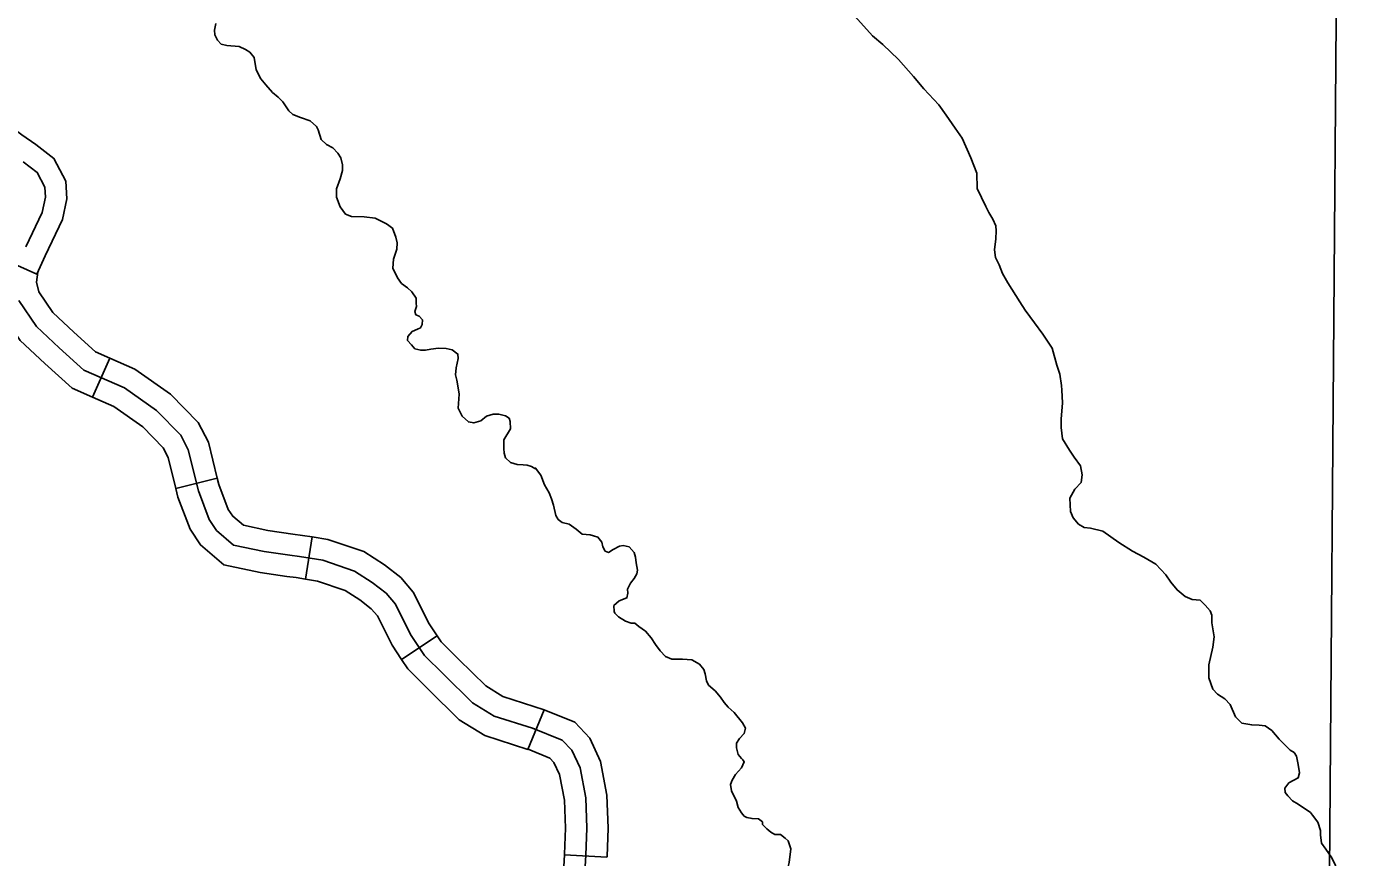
# Model space of a CAD drawing. Extents: x 8749 to 11879, y 13275 to 15339.
# Drawn here: x 10121.1 to 10215.7, y 14236.6 to 14295 of the extents above; entities that cross this region are included whole.
import ezdxf

# ---------------------------------------------------------------- set-up
doc = ezdxf.new("R2010")
doc.units = 0
for name, color, linetype in [('Level 32', 7, 'Continuous'), ('Level 35', 7, 'Continuous'), ('Level 5', 7, 'Continuous')]:
    doc.layers.add(name, color=color, linetype=linetype)

msp = doc.modelspace()

# ---------------------------------------------------------------- linework, layer by layer
at = {"layer": 'Level 32'}
for p, q in [((10119.095, 14278.837), (10121.83, 14277.604)), ((10125.755, 14268.966), (10126.958, 14271.714)), ((10131.599, 14262.549), (10134.512, 14263.265)), ((10140.702, 14256.183), (10141.183, 14259.144)), ((10147.457, 14250.539), (10149.954, 14252.202)), ((10156.344, 14244.211), (10157.472, 14247)), ((10158.899, 14236.809), (10161.894, 14236.643))]:
    msp.add_line(p, q, dxfattribs=at)
for points in [[(10119.97, 14288.014), (10120.784, 14287.398), (10121.767, 14286.727), (10123.04, 14285.742), (10123.873, 14284.145), (10123.949, 14282.914), (10123.644, 14281.456), (10122.418, 14278.907), (10121.83, 14277.604)], [(10120.885, 14285.513), (10121.862, 14284.757), (10122.395, 14283.734), (10122.44, 14283.023), (10122.213, 14281.942), (10121.058, 14279.541)], [(10119.095, 14278.837), (10118.972, 14278.563), (10118.785, 14276.88), (10119.168, 14275.155), (10120.665, 14272.959), (10122.396, 14271.323), (10124.322, 14269.593), (10125.755, 14268.966)], [(10121.901, 14277.762), (10121.821, 14277.044), (10121.971, 14276.368), (10122.961, 14274.917), (10124.429, 14273.53), (10125.968, 14272.147), (10126.958, 14271.714)], [(10120.57, 14275.761), (10121.813, 14273.938), (10123.413, 14272.427), (10125.145, 14270.87), (10127.988, 14269.625), (10130.254, 14268.024), (10131.942, 14266.29), (10132.475, 14265.268), (10133.186, 14262.377), (10133.941, 14260.376), (10134.465, 14259.594), (10135.664, 14258.571), (10137.797, 14258.126), (10139.618, 14257.86), (10140.284, 14257.771), (10141.928, 14257.504), (10144.149, 14256.748), (10145.393, 14255.948), (10146.37, 14255.192)], [(10126.958, 14271.714), (10128.729, 14270.938), (10131.232, 14269.17), (10133.17, 14267.179), (10133.888, 14265.801), (10134.512, 14263.265)], [(10125.755, 14268.966), (10127.247, 14268.312), (10129.275, 14266.879), (10130.713, 14265.402), (10131.061, 14264.734), (10131.599, 14262.549)], [(10134.512, 14263.265), (10134.621, 14262.823), (10135.283, 14261.068), (10135.596, 14260.601), (10136.346, 14259.961), (10138.059, 14259.604), (10139.826, 14259.345), (10140.504, 14259.255), (10141.183, 14259.144)], [(10131.599, 14262.549), (10131.751, 14261.932), (10132.598, 14259.685), (10133.334, 14258.587), (10134.983, 14257.181), (10137.535, 14256.649), (10139.41, 14256.374), (10140.065, 14256.287), (10140.702, 14256.183)], [(10141.183, 14259.144), (10142.292, 14258.964), (10144.806, 14258.109), (10146.259, 14257.174), (10147.41, 14256.284), (10148.287, 14255.257), (10149.394, 14253.042), (10149.954, 14252.202)], [(10140.702, 14256.183), (10141.564, 14256.043), (10143.492, 14255.387), (10144.527, 14254.721), (10145.33, 14254.1), (10145.768, 14253.588), (10146.794, 14251.534), (10147.457, 14250.539)], [(10146.37, 14255.192), (10147.028, 14254.423), (10148.094, 14252.288), (10149.071, 14250.821), (10150.404, 14249.487), (10152.447, 14247.486), (10153.958, 14246.552), (10156.667, 14245.707), (10156.8, 14245.664)], [(10149.954, 14252.202), (10150.237, 14251.776), (10151.459, 14250.553), (10153.378, 14248.674), (10154.585, 14247.928), (10157.472, 14247)], [(10147.457, 14250.539), (10147.905, 14249.866), (10149.349, 14248.421), (10151.517, 14246.298), (10153.319, 14245.184), (10156.344, 14244.211)], [(10157.472, 14247), (10159.624, 14246.129), (10160.681, 14245.001), (10161.438, 14243.369), (10161.893, 14240.989), (10161.989, 14238.678), (10161.897, 14236.693), (10161.894, 14236.644)], [(10156.667, 14245.707), (10158.755, 14244.862), (10159.422, 14244.151), (10159.999, 14242.906), (10160.399, 14240.816), (10160.488, 14238.682), (10160.399, 14236.77), (10160.31, 14235.169), (10160.443, 14233.524), (10160.71, 14231.79), (10161.465, 14229.877), (10162.931, 14226.72), (10164.708, 14224.008), (10166.529, 14221.42)], [(10156.347, 14244.219), (10157.886, 14243.596), (10158.162, 14243.301), (10158.561, 14242.442), (10158.905, 14240.643), (10158.986, 14238.685), (10158.901, 14236.846), (10158.899, 14236.809)], [(10158.899, 14236.809), (10158.807, 14235.15), (10158.953, 14233.349), (10159.253, 14231.395), (10160.086, 14229.286), (10161.617, 14225.99), (10161.708, 14225.85)]]:
    msp.add_lwpolyline(points, dxfattribs=at)
at = {"layer": 'Level 35'}
for points in [[(10186.349, 14287.877), (10185.719, 14288.776), (10185.212, 14289.512), (10184.146, 14290.63), (10183.435, 14291.493), (10182.37, 14292.687), (10181.279, 14293.754), (10180.543, 14294.363), (10179.299, 14295.735), (10178.436, 14296.37), (10177.853, 14297.005), (10176.965, 14297.995)], [(10142.642, 14286.481), (10142.19, 14286.725), (10141.81, 14287.08), (10141.607, 14287.766), (10141.48, 14287.995), (10141.048, 14288.376), (10140.363, 14288.63), (10139.83, 14288.833), (10139.551, 14289.087), (10139.12, 14289.722), (10138.79, 14290.052), (10138.384, 14290.382), (10137.927, 14290.916), (10137.572, 14291.347), (10137.242, 14291.982), (10137.115, 14292.846), (10136.811, 14293.202), (10136.506, 14293.405), (10136.049, 14293.608), (10135.187, 14293.684), (10134.781, 14293.786), (10134.527, 14294.065), (10134.349, 14294.421), (10134.324, 14294.751), (10134.4, 14295.233)], [(10190.912, 14275.657), (10190.053, 14277.006), (10189.673, 14277.666), (10189.444, 14278.276), (10189.191, 14278.784), (10189.115, 14279.317), (10189.216, 14280.105), (10189.241, 14280.663), (10189.216, 14281.019), (10189.013, 14281.476), (10188.734, 14281.933), (10188.506, 14282.365), (10187.896, 14283.635), (10187.871, 14284.702), (10187.465, 14285.794), (10186.856, 14287.165), (10186.349, 14287.877)], [(10147.057, 14280.215), (10146.829, 14280.843), (10146.397, 14281.147), (10145.611, 14281.554), (10144.824, 14281.63), (10143.936, 14281.655), (10143.53, 14281.833), (10143.149, 14282.341), (10142.896, 14283.027), (10142.896, 14283.611), (10143.149, 14284.322), (10143.302, 14284.906), (10143.302, 14285.287), (10143.2, 14285.795), (10142.972, 14286.126), (10142.642, 14286.481)], [(10148.469, 14274.747), (10148.402, 14274.983), (10148.504, 14275.339), (10148.478, 14275.567), (10148.478, 14275.923), (10148.174, 14276.38), (10147.869, 14276.659), (10147.463, 14276.964), (10147.184, 14277.345), (10146.854, 14278.031), (10146.905, 14278.666), (10147.133, 14279.377), (10147.159, 14279.809), (10147.057, 14280.215)], [(10193.175, 14272.406), (10192.515, 14273.387), (10191.931, 14274.199), (10191.271, 14275.088), (10190.912, 14275.657)], [(10151.244, 14270.541), (10151.295, 14271.023), (10151.447, 14271.684), (10151.422, 14271.989), (10151.016, 14272.293), (10150.584, 14272.395), (10150.052, 14272.42), (10149.519, 14272.344), (10149.138, 14272.268), (10148.808, 14272.268), (10148.402, 14272.37), (10148.148, 14272.649), (10147.869, 14272.954), (10147.895, 14273.233), (10148.199, 14273.589), (10148.58, 14273.741), (10148.783, 14273.843), (10148.91, 14274.071), (10148.935, 14274.401), (10148.707, 14274.655), (10148.469, 14274.747)], [(10193.809, 14267.428), (10193.911, 14268.571), (10193.86, 14269.46), (10193.834, 14269.79), (10193.707, 14270.578), (10193.504, 14271.213), (10193.175, 14272.406)], [(10159.232, 14260.034), (10158.75, 14260.168), (10158.471, 14260.371), (10158.294, 14260.651), (10158.141, 14261.387), (10157.989, 14261.819), (10157.837, 14262.251), (10157.507, 14262.81), (10157.253, 14263.495), (10156.872, 14263.978), (10156.822, 14263.952), (10156.593, 14264.105), (10156.289, 14264.181), (10156.01, 14264.206), (10155.578, 14264.232), (10155.122, 14264.384), (10154.766, 14264.714), (10154.665, 14265.019), (10154.639, 14265.349), (10154.639, 14265.959), (10155.122, 14266.746), (10155.096, 14267.254), (10155.02, 14267.483), (10154.766, 14267.661), (10154.284, 14267.762), (10153.904, 14267.762), (10153.421, 14267.635), (10153.041, 14267.305), (10152.533, 14267.153), (10152.153, 14267.229), (10151.721, 14267.635), (10151.442, 14268.194), (10151.518, 14269.185), (10151.417, 14269.769), (10151.346, 14270.16), (10151.244, 14270.541)], [(10194.418, 14261.866), (10194.773, 14262.501), (10195.205, 14262.958), (10195.281, 14263.517), (10195.154, 14264.152), (10194.723, 14264.761), (10194.393, 14265.244), (10193.911, 14266.031), (10193.809, 14266.844), (10193.809, 14267.428)], [(10196.722, 14259.539), (10195.864, 14259.758), (10195.433, 14259.808), (10195.027, 14260.037), (10194.646, 14260.494), (10194.469, 14260.926), (10194.418, 14261.866)], [(10162.404, 14253.912), (10162.379, 14254.319), (10162.76, 14254.649), (10163.292, 14254.852), (10163.369, 14255.182), (10163.343, 14255.462), (10163.546, 14255.894), (10163.8, 14256.224), (10164.003, 14256.554), (10164.028, 14256.808), (10163.952, 14257.316), (10163.901, 14257.722), (10163.8, 14258.052), (10163.445, 14258.459), (10163.039, 14258.535), (10162.785, 14258.484), (10162.328, 14258.256), (10161.998, 14258.052), (10161.77, 14258.154), (10161.592, 14258.459), (10161.542, 14258.764), (10161.262, 14259.119), (10160.958, 14259.221), (10160.704, 14259.297), (10160.146, 14259.348), (10159.74, 14259.678), (10159.232, 14260.034)], [(10204.386, 14253.098), (10204.386, 14253.647), (10204.284, 14253.952), (10203.929, 14254.358), (10203.574, 14254.688), (10203.015, 14254.739), (10202.508, 14254.968), (10201.949, 14255.425), (10201.518, 14255.958), (10201.163, 14256.491), (10200.452, 14257.228), (10199.615, 14257.711), (10198.828, 14258.142), (10197.864, 14258.752), (10196.722, 14259.539)], [(10171.408, 14246.069), (10170.829, 14246.801), (10170.398, 14247.182), (10170.118, 14247.512), (10169.865, 14247.893), (10169.484, 14248.325), (10169.027, 14248.731), (10168.875, 14249.036), (10168.799, 14249.518), (10168.697, 14249.823), (10168.393, 14250.204), (10167.86, 14250.509), (10167.2, 14250.56), (10166.769, 14250.56), (10166.439, 14250.56), (10166.008, 14250.738), (10165.627, 14251.144), (10165.297, 14251.576), (10164.993, 14252.058), (10164.612, 14252.516), (10164.13, 14252.846), (10163.851, 14253.074), (10163.597, 14253.074), (10163.191, 14253.227), (10162.709, 14253.531), (10162.455, 14253.785), (10162.404, 14253.912)], [(10209.892, 14244.168), (10209.131, 14244.92), (10208.598, 14245.529), (10208.141, 14245.86), (10207.71, 14245.91), (10207.202, 14245.936), (10206.492, 14246.063), (10206.06, 14246.495), (10205.68, 14247.358), (10205.299, 14247.765), (10204.792, 14248.095), (10204.462, 14248.45), (10204.183, 14249.238), (10204.183, 14250.152), (10204.462, 14251.397), (10204.563, 14252.133), (10204.462, 14252.692), (10204.386, 14253.098)], [(10171.357, 14242.905), (10171.534, 14243.326), (10171.433, 14243.479), (10171.357, 14243.58), (10171.103, 14243.86), (10171.002, 14244.317), (10171.002, 14244.647), (10171.205, 14244.977), (10171.534, 14245.333), (10171.636, 14245.714), (10171.408, 14246.069)], [(10212.021, 14238.512), (10211.846, 14239.088), (10211.465, 14239.596), (10211.313, 14239.774), (10210.45, 14240.358), (10210.07, 14240.587), (10209.74, 14240.942), (10209.537, 14241.171), (10209.511, 14241.476), (10209.791, 14241.857), (10210.45, 14242.212), (10210.552, 14242.568), (10210.45, 14243.152), (10210.349, 14243.736), (10210.171, 14243.99), (10209.892, 14244.168)], [(10174.808, 14237.223), (10174.63, 14237.774), (10174.402, 14237.977), (10174.097, 14238.231), (10173.691, 14238.231), (10173.412, 14238.384), (10173.133, 14238.638), (10172.829, 14238.942), (10172.829, 14239.12), (10172.549, 14239.323), (10172.093, 14239.349), (10171.712, 14239.425), (10171.534, 14239.527), (10171.357, 14239.755), (10171.103, 14240.136), (10171.002, 14240.568), (10170.646, 14241.305), (10170.57, 14241.736), (10170.697, 14242.041), (10170.925, 14242.448), (10171.357, 14242.905)], [(10215.721, 14231.639), (10215.371, 14231.857), (10214.965, 14231.807), (10214.457, 14231.781), (10213.95, 14232.137), (10213.67, 14232.467), (10213.341, 14232.848), (10212.757, 14233.457), (10212.63, 14233.864), (10212.655, 14234.27), (10212.884, 14234.981), (10213.061, 14235.591), (10213.087, 14236.048), (10212.833, 14236.582), (10212.402, 14237.191), (10212.097, 14237.623), (10212.021, 14238.207), (10212.021, 14238.512)], [(10176.407, 14230.95), (10176.356, 14232.118), (10176.229, 14232.905), (10175.671, 14233.997), (10175.417, 14234.505), (10175.011, 14235.039), (10174.681, 14235.445), (10174.579, 14235.801), (10174.706, 14236.258), (10174.808, 14237.223)]]:
    msp.add_lwpolyline(points, dxfattribs=at)
at = {"layer": 'Level 5'}
msp.add_lwpolyline([(10213.148, 14298.474), (10212.302, 14190.696)], dxfattribs=at)

doc.saveas('drawing.dxf')
